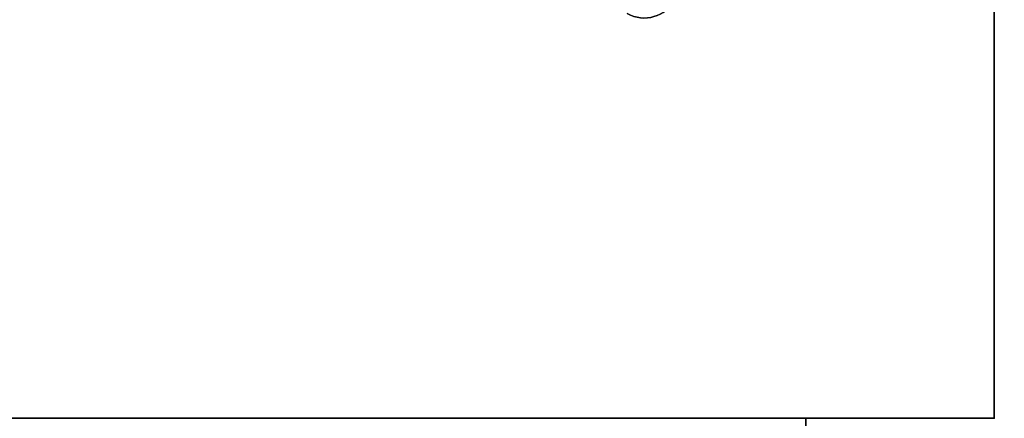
# Model space of a CAD drawing. Header units: millimetres. Extents: x -503 to 6703, y -110 to 193.
# Tile 512 of 656: x 1848.64 to 1859.11, y -9 to -4.76. Entities that reach past the tile are written whole.
import ezdxf

# ---------------------------------------------------------------- set-up
doc = ezdxf.new("R2010")
doc.units = ezdxf.units.MM
doc.layers.add('151', color=7, linetype='Continuous', true_color=0xffffff)

# ---------------------------------------------------------------- blocks, each defined once
blk = doc.blocks.new('UG_SURFACE_002')
at = {"layer": '151', "color": 252, "linetype": 'Continuous', "lineweight": 35}
for points in [[(2052.5, -14, 2212.25), (2052.5, 174.4, 2212.25), (947.5, 174.4, 2212.25), (947.5, -14, 2212.25)], [(1097.5, -14, 2062.25), (1097.5, 174.4, 2062.25), (1902.5, 174.4, 2062.25), (1902.5, -14, 2062.25)]]:
    blk.add_3dface(points, dxfattribs=at)
blk = doc.blocks.new('UG_SURFACE_141')
at = {"layer": '151', "color": 35, "linetype": 'Continuous', "lineweight": 35}
for points in [[(1859, -2), (1859, 0, 2), (1859, 0, 2017), (1859, -9, 2017)], [(1859, -9, 2017), (1859, 0, 2017), (1141, 0, 2017), (1141, -9, 2017)], [(1859, -2), (1859, -9), (1141, -9), (1141, -2)], [(1859, -9, 2017), (1859, -9), (1859, -2)], [(1141, -9), (1859, -9), (1857, -9, 30.5), (1143, -9, 30.5)], [(1859, -9, 2017), (1141, -9, 2017), (1143, -9, 2015), (1857, -9, 2015)], [(1143, -19.41, 30.5), (1143, -9, 30.5), (1857, -9, 30.5), (1857, -19.41, 30.5)], [(1143, -19.41, 2015), (1857, -19.41, 2015), (1857, -9, 2015), (1143, -9, 2015)], [(1857, -9, 30.5), (1857, -9, 2015), (1857, -19.41, 2015), (1857, -19.41, 30.5)], [(1859, -9), (1859, -9, 2017), (1857, -9, 2015), (1857, -9, 30.5)]]:
    blk.add_3dface(points, dxfattribs=at)
blk = doc.blocks.new('UG_SURFACE_168')
at = {"layer": '151', "color": 252, "linetype": 'Continuous', "lineweight": 35}
for points in [[(1135.5, -25.92, 2021.75), (1864.5, -25.92, 2021.75), (1864.5, 14.42, 2021.75), (1135.5, 14.42, 2021.75)], [(1137, -25.92, 2020.25), (1137, 14.42, 2020.25), (1863, 14.42, 2020.25), (1863, -25.92, 2020.25)]]:
    blk.add_3dface(points, dxfattribs=at)

msp = doc.modelspace()

# ---------------------------------------------------------------- linework, layer by layer
at = {"layer": '151', "color": 252, "linetype": 'Continuous', "lineweight": -3, "true_color": 0x939598}
for p, q in [((1859, 0, 2017), (1859, -9, 2017)), ((1859, -2), (1859, -9)), ((1859, -9), (1141, -9)), ((1859, -9, 2017), (1141, -9, 2017)), ((1143, -9, 30.5), (1857, -9, 30.5)), ((1857, -9, 2015), (1857, -9, 30.5)), ((1857, -19.41, 30.5), (1857, -9, 30.5)), ((1859, -9, 2017), (1859, -9))]:
    msp.add_line(p, q, dxfattribs=at)
for points in [[(1855.608, -4.552, 2012.858), (1855.508, -4.733, 2012.758), (1855.281, -4.797, 2012.531), (1855.101, -4.697, 2012.351)], [(1855.101, -4.697, -7.75), (1855.281, -4.797, -7.75), (1855.508, -4.733, -7.75), (1855.608, -4.552, -7.75)]]:
    msp.add_open_spline(points, degree=3, dxfattribs=at)

# ---------------------------------------------------------------- block references
for name in ['UG_SURFACE_002', 'UG_SURFACE_168', 'UG_SURFACE_141']:
    msp.add_blockref(name, (0, 0), dxfattribs=at)

doc.saveas('drawing.dxf')
